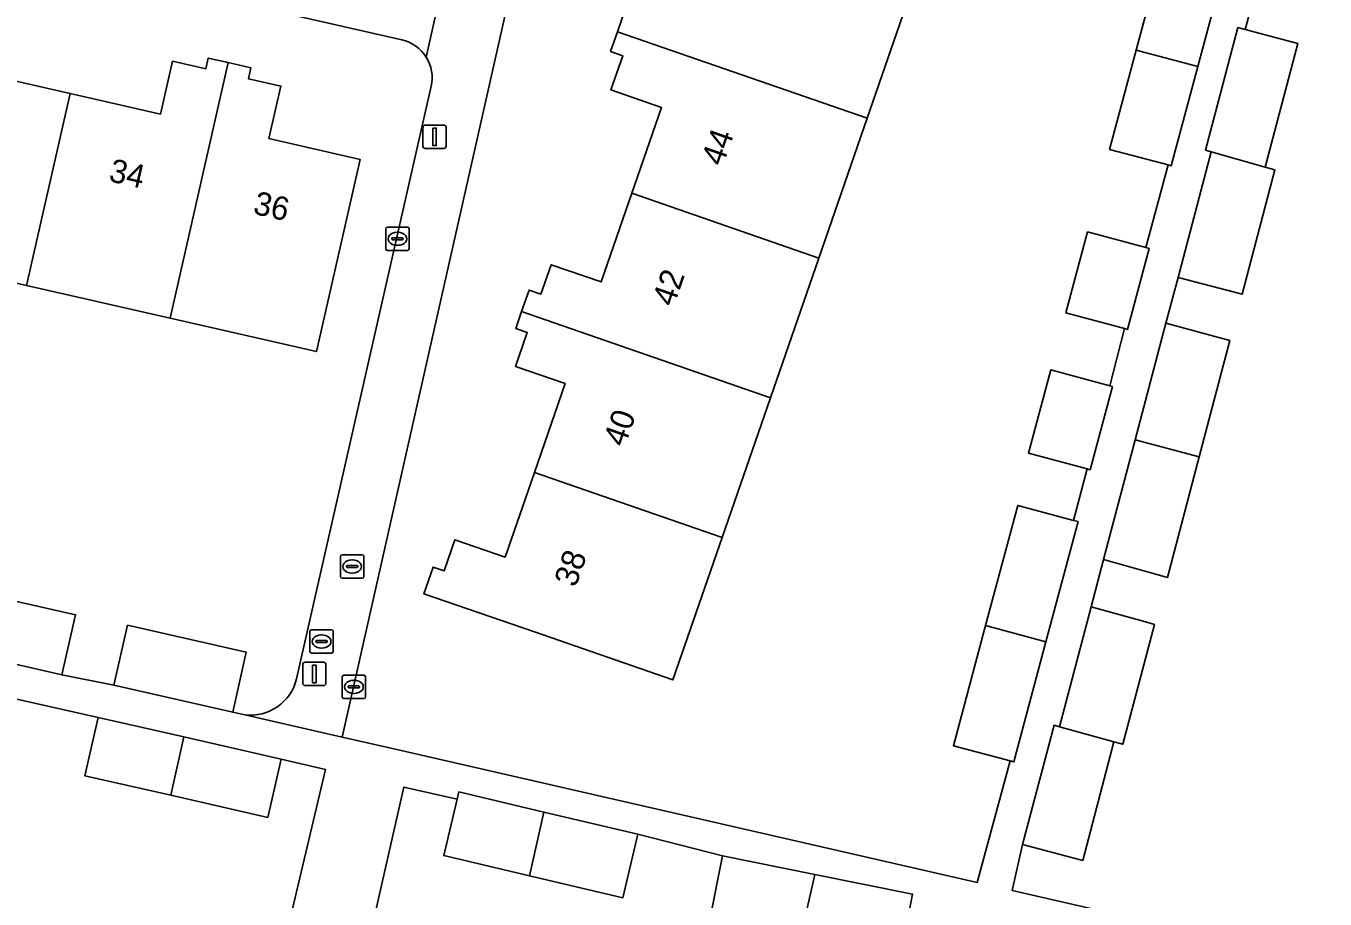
# Model space of a CAD drawing. Extents: x 163683 to 164494, y 382709 to 383872.
# Drawn here: x 164034 to 164089.5, y 383618.3 to 383655.6 of the extents above; entities that cross this region are included whole.
import ezdxf

# ---------------------------------------------------------------- set-up
doc = ezdxf.new("R2010")
doc.units = 0
for name, color, linetype in [('IMGEO_Brandkraan', 7, 'Continuous'), ('IMGEO_Erf', 7, 'Continuous'), ('IMGEO_Kolk', 7, 'Continuous'), ('IMGEO_Lichtmast', 7, 'Continuous'), ('IMGEO_Pand', 7, 'Continuous'), ('IMGEO_Pand_nummerreeks', 7, 'Continuous'), ('IMGEO_Rioolput', 7, 'Continuous'), ('IMGEO_Voetpad_open', 7, 'Continuous')]:
    doc.layers.add(name, color=color, linetype=linetype)

msp = doc.modelspace()

# ---------------------------------------------------------------- linework, layer by layer
at = {"layer": 'IMGEO_Brandkraan'}
for p, q in [((164047.451, 383632.055), (164047.451, 383632.907)), ((164047.526, 383632.981), (164048.378, 383632.981)), ((164047.939, 383632.761), (164047.964, 383632.761)), ((164048.452, 383632.907), (164048.452, 383632.055)), ((164047.71, 383632.475), (164047.71, 383632.487)), ((164048.148, 383632.438), (164047.75, 383632.438)), ((164047.753, 383632.524), (164048.151, 383632.524)), ((164047.962, 383632.201), (164047.937, 383632.201)), ((164048.194, 383632.487), (164048.194, 383632.475)), ((164048.378, 383631.981), (164047.526, 383631.981))]:
    msp.add_line(p, q, dxfattribs=at)
for points in [[(164047.451, 383632.055), (164047.451, 383632.907)], [(164047.526, 383632.981), (164048.378, 383632.981)], [(164048.452, 383632.907), (164048.452, 383632.055)], [(164048.378, 383631.981), (164047.526, 383631.981)]]:
    msp.add_lwpolyline(points, dxfattribs=at)
for centre, radius, start, end in [((164047.528, 383632.905), 0.0765, 91.552, 178.448), ((164047.528, 383632.905), 0.0765, 91.552, 178.448), ((164048.376, 383632.905), 0.0765, 1.552, 88.448), ((164048.376, 383632.905), 0.0765, 1.552, 88.448), ((164047.528, 383632.057), 0.0765, 181.552, 268.448), ((164047.528, 383632.057), 0.0765, 181.552, 268.448), ((164047.75, 383632.484), 0.0403, 85.8775, 175.7526), ((164047.747, 383632.474), 0.0366, 178.938, 274.7102), ((164048.151, 383632.481), 0.043, 264.8664, 352.4533), ((164048.155, 383632.486), 0.0386, 1.7309, 96.639), ((164048.376, 383632.057), 0.0765, 271.552, 358.448), ((164048.376, 383632.057), 0.0765, 271.552, 358.448)]:
    msp.add_arc(centre, radius, start, end, dxfattribs=at)
for centre, major_axis, ratio, start_param, end_param in [((164047.938, 383632.481), (-0.387, 0.002), 0.722429, 4.712389, 7.853982), ((164047.963, 383632.481), (-0.39, 0.002), 0.717154, 1.570796, 4.712389)]:
    msp.add_ellipse(centre, major_axis=major_axis, ratio=ratio, start_param=start_param, end_param=end_param, dxfattribs=at)
at = {"layer": 'IMGEO_Erf'}
for points in [[(164082.822, 383649.638), (164080.327, 383650.305), (164081.461, 383654.546), (164082.84, 383659.704), (164085.244, 383659.061), (164085.904, 383661.541), (164083.568, 383662.166), (164084.708, 383666.431), (164087.303, 383665.738), (164088.4, 383669.837), (164082.656, 383671.947), (164073.87, 383674.654), (164065.849, 383676.645), (164061.501, 383677.561)], [(164059.025, 383676.133), (164047.528, 383625.193), (164049.55, 383624.734), (164074.671, 383618.98), (164076.077, 383624.173), (164073.653, 383624.821), (164075.026, 383629.955), (164076.398, 383635.089), (164078.782, 383634.452), (164079.369, 383636.648), (164076.856, 383637.32), (164077.807, 383640.878), (164080.33, 383640.203), (164080.963, 383642.648), (164078.459, 383643.318), (164079.384, 383646.777), (164081.877, 383646.111), (164082.822, 383649.638)], [(164050.079, 383654.983), (164003.402, 383665.596)], [(164072.005, 383657.529), (164069.965, 383651.633), (164067.9, 383645.663), (164065.834, 383639.692), (164063.765, 383633.722), (164061.663, 383627.635), (164055.742, 383629.684), (164051.016, 383631.319), (164051.409, 383632.453), (164051.883, 383632.289), (164052.344, 383633.622), (164054.488, 383632.88), (164055.74, 383636.497), (164057.055, 383640.298), (164054.937, 383641.03), (164055.437, 383642.476), (164054.944, 383642.646), (164055.195, 383643.372), (164055.514, 383644.294), (164056.022, 383644.118), (164056.458, 383645.378), (164058.591, 383644.64), (164059.902, 383648.43), (164061.172, 383652.101), (164059.011, 383652.848), (164059.516, 383654.308), (164058.997, 383654.488), (164059.288, 383655.327), (164059.616, 383656.276)], [(164086.598, 383657.22), (164086.125, 383655.427), (164088.372, 383654.835), (164086.98, 383649.55), (164087.391, 383649.435), (164085.988, 383644.111), (164083.25, 383644.832), (164082.734, 383642.876), (164085.468, 383642.139), (164084.157, 383637.161), (164082.8, 383632.01), (164080.072, 383632.773), (164079.542, 383630.761), (164081.859, 383630.113), (164082.239, 383630.007), (164080.89, 383624.887), (164080.51, 383624.991), (164079.175, 383619.924), (164076.609, 383620.6), (164076.16, 383618.639), (164097.07, 383613.85)], [(164032.065, 383653.56), (164035.897, 383652.689), (164039.754, 383651.812), (164040.267, 383654.069), (164041.693, 383653.744), (164041.798, 383654.205), (164042.651, 383654.011), (164043.626, 383653.789), (164043.519, 383653.321), (164044.906, 383653.006), (164044.397, 383650.765), (164048.294, 383649.879), (164046.426, 383641.665), (164040.171, 383643.087), (164034.033, 383644.483), (164027.897, 383645.878)], [(164045.575, 383627.683), (164051.332, 383653)], [(164031.098, 383631.56), (164036.131, 383630.416), (164035.549, 383627.856), (164037.768, 383627.407), (164038.351, 383629.972), (164043.429, 383628.817), (164042.846, 383626.252), (164043.361, 383626.136)], [(164031.858, 383612.675), (164037.629, 383611.367), (164037.479, 383610.706), (164036.964, 383608.432), (164042.854, 383607.091), (164046.814, 383623.803), (164044.911, 383624.254), (164044.344, 383621.76), (164040.198, 383622.702), (164036.526, 383623.537), (164037.094, 383626.032), (164033.369, 383626.872)], [(164063.247, 383617.462), (164063.767, 383620.049), (164063.78, 383620.115), (164060.159, 383621.036), (164059.515, 383618.318), (164055.525, 383619.263), (164051.87, 383620.129), (164052.441, 383622.539), (164050.163, 383623.057), (164045.214, 383601.311)]]:
    msp.add_lwpolyline(points, dxfattribs=at)
for centre, radius, start, end in [((164049.707, 383653.361), 1.664, 32.2957, 77.091), ((164049.711, 383653.361), 1.661, 347.4382, 32.3476), ((164043.593, 383628.162), 2.039, 263.4732, 346.4135)]:
    msp.add_arc(centre, radius, start, end, dxfattribs=at)
at = {"layer": 'IMGEO_Kolk'}
for p, q in [((164049.386, 383646.06), (164049.386, 383646.912)), ((164049.461, 383646.986), (164050.313, 383646.986)), ((164049.645, 383646.48), (164049.645, 383646.492)), ((164049.688, 383646.529), (164050.086, 383646.529)), ((164049.874, 383646.766), (164049.899, 383646.766)), ((164050.129, 383646.492), (164050.129, 383646.48)), ((164050.387, 383646.912), (164050.387, 383646.06)), ((164050.313, 383645.986), (164049.461, 383645.986)), ((164050.083, 383646.443), (164049.685, 383646.443)), ((164049.897, 383646.206), (164049.872, 383646.206)), ((164047.527, 383626.91), (164047.527, 383627.762)), ((164047.602, 383627.836), (164048.454, 383627.836)), ((164048.015, 383627.616), (164048.04, 383627.616)), ((164048.528, 383627.762), (164048.528, 383626.91)), ((164047.786, 383627.33), (164047.786, 383627.342)), ((164048.224, 383627.293), (164047.826, 383627.293)), ((164047.829, 383627.379), (164048.227, 383627.379)), ((164048.038, 383627.056), (164048.013, 383627.056)), ((164048.27, 383627.342), (164048.27, 383627.33)), ((164048.454, 383626.836), (164047.602, 383626.836))]:
    msp.add_line(p, q, dxfattribs=at)
for points in [[(164049.386, 383646.06), (164049.386, 383646.912)], [(164049.461, 383646.986), (164050.313, 383646.986)], [(164050.387, 383646.912), (164050.387, 383646.06)], [(164050.313, 383645.986), (164049.461, 383645.986)], [(164047.527, 383626.91), (164047.527, 383627.762)], [(164047.602, 383627.836), (164048.454, 383627.836)], [(164048.528, 383627.762), (164048.528, 383626.91)], [(164048.454, 383626.836), (164047.602, 383626.836)]]:
    msp.add_lwpolyline(points, dxfattribs=at)
for centre, radius, start, end in [((164049.463, 383646.91), 0.0765, 91.552, 178.448), ((164049.463, 383646.91), 0.0765, 91.552, 178.448), ((164049.685, 383646.489), 0.0403, 85.8775, 175.7526), ((164049.682, 383646.479), 0.0366, 178.938, 274.7102), ((164050.086, 383646.486), 0.043, 264.8664, 352.4533), ((164050.09, 383646.491), 0.0386, 1.7309, 96.639), ((164050.311, 383646.91), 0.0765, 1.552, 88.448), ((164050.311, 383646.91), 0.0765, 1.552, 88.448), ((164049.463, 383646.062), 0.0765, 181.552, 268.448), ((164049.463, 383646.062), 0.0765, 181.552, 268.448), ((164050.311, 383646.062), 0.0765, 271.552, 358.448), ((164050.311, 383646.062), 0.0765, 271.552, 358.448), ((164047.604, 383627.76), 0.0765, 91.552, 178.448), ((164047.604, 383627.76), 0.0765, 91.552, 178.448), ((164048.452, 383627.76), 0.0765, 1.552, 88.448), ((164048.452, 383627.76), 0.0765, 1.552, 88.448), ((164047.826, 383627.339), 0.0403, 85.8775, 175.7526), ((164047.823, 383627.329), 0.0366, 178.938, 274.7102), ((164048.227, 383627.336), 0.043, 264.8664, 352.4533), ((164048.231, 383627.341), 0.0386, 1.7309, 96.639), ((164047.604, 383626.912), 0.0765, 181.552, 268.448), ((164047.604, 383626.912), 0.0765, 181.552, 268.448), ((164048.452, 383626.912), 0.0765, 271.552, 358.448), ((164048.452, 383626.912), 0.0765, 271.552, 358.448)]:
    msp.add_arc(centre, radius, start, end, dxfattribs=at)
for centre, major_axis, ratio, start_param, end_param in [((164049.873, 383646.486), (-0.387, 0.002), 0.722429, 4.712389, 7.853982), ((164049.898, 383646.486), (-0.39, 0.002), 0.717154, 1.570796, 4.712389), ((164048.014, 383627.336), (-0.387, 0.002), 0.722429, 4.712389, 7.853982), ((164048.039, 383627.336), (-0.39, 0.002), 0.717154, 1.570796, 4.712389)]:
    msp.add_ellipse(centre, major_axis=major_axis, ratio=ratio, start_param=start_param, end_param=end_param, dxfattribs=at)
at = {"layer": 'IMGEO_Lichtmast'}
for p, q in [((164050.978, 383650.443), (164050.978, 383651.243)), ((164050.978, 383651.243), (164050.978, 383650.443)), ((164051.078, 383651.343), (164051.868, 383651.343)), ((164051.868, 383651.343), (164051.078, 383651.343)), ((164051.968, 383651.243), (164051.968, 383650.443)), ((164051.968, 383650.443), (164051.968, 383651.243)), ((164051.868, 383650.343), (164051.078, 383650.343)), ((164051.078, 383650.343), (164051.868, 383650.343)), ((164045.843, 383627.489), (164045.843, 383628.289)), ((164045.843, 383628.289), (164045.843, 383627.489)), ((164045.943, 383628.389), (164046.733, 383628.389)), ((164046.733, 383628.389), (164045.943, 383628.389)), ((164046.833, 383628.289), (164046.833, 383627.489)), ((164046.833, 383627.489), (164046.833, 383628.289)), ((164046.733, 383627.389), (164045.943, 383627.389)), ((164045.943, 383627.389), (164046.733, 383627.389))]:
    msp.add_line(p, q, dxfattribs=at)
for points in [[(164051.398, 383651.218), (164051.548, 383651.218), (164051.548, 383650.468), (164051.398, 383650.468), (164051.398, 383651.218)], [(164046.263, 383628.264), (164046.413, 383628.264), (164046.413, 383627.514), (164046.263, 383627.514), (164046.263, 383628.264)]]:
    msp.add_lwpolyline(points, dxfattribs=at)
for centre, start, end in [((164051.078, 383651.243), 90, 180), ((164051.078, 383651.243), 90, 180), ((164051.868, 383651.243), 0, 90), ((164051.868, 383651.243), 360, 90), ((164051.078, 383650.443), 180, 270), ((164051.078, 383650.443), 180, 270), ((164051.868, 383650.443), 270, 0), ((164051.868, 383650.443), 270, 0), ((164045.943, 383628.289), 90, 180), ((164045.943, 383628.289), 90, 180), ((164046.733, 383628.289), 0, 90), ((164046.733, 383628.289), 360, 90), ((164045.943, 383627.489), 180, 270), ((164045.943, 383627.489), 180, 270), ((164046.733, 383627.489), 270, 0), ((164046.733, 383627.489), 270, 0)]:
    msp.add_arc(centre, 0.1, start, end, dxfattribs=at)
at = {"layer": 'IMGEO_Pand'}
for points in [[(164072.005, 383657.529), (164072.031, 383657.604), (164064.059, 383660.362), (164062.789, 383656.691), (164060.568, 383657.46), (164060.101, 383656.109), (164059.616, 383656.276), (164059.288, 383655.327), (164069.965, 383651.633)], [(164085.244, 383659.061), (164082.84, 383659.704), (164081.461, 383654.546), (164084.098, 383653.841), (164085.477, 383658.999)], [(164030.374, 383656.787), (164027.897, 383645.878), (164034.033, 383644.483), (164035.897, 383652.689), (164032.065, 383653.56), (164032.57, 383655.782), (164031.228, 383656.087), (164031.337, 383656.568)], [(164088.372, 383654.835), (164086.125, 383655.427), (164085.807, 383655.511), (164084.425, 383650.267), (164084.664, 383650.2), (164086.98, 383649.55)], [(164059.902, 383648.43), (164067.9, 383645.663), (164069.965, 383651.633), (164059.288, 383655.327), (164058.997, 383654.488), (164059.516, 383654.308), (164059.011, 383652.848), (164061.172, 383652.101)], [(164084.098, 383653.841), (164081.461, 383654.546), (164080.327, 383650.305), (164082.822, 383649.638), (164082.964, 383649.6)], [(164034.033, 383644.483), (164040.171, 383643.087), (164042.651, 383654.011), (164041.798, 383654.205), (164041.693, 383653.744), (164040.267, 383654.069), (164039.754, 383651.812), (164035.897, 383652.689)], [(164040.171, 383643.087), (164046.426, 383641.665), (164048.294, 383649.879), (164044.397, 383650.765), (164044.906, 383653.006), (164043.519, 383653.321), (164043.626, 383653.789), (164042.651, 383654.011)], [(164086.98, 383649.55), (164084.664, 383650.2), (164083.25, 383644.832), (164085.988, 383644.111), (164087.391, 383649.435)], [(164059.902, 383648.43), (164058.591, 383644.64), (164056.458, 383645.378), (164056.022, 383644.118), (164055.514, 383644.294), (164055.195, 383643.372), (164065.834, 383639.692), (164067.9, 383645.663)], [(164081.877, 383646.111), (164079.384, 383646.777), (164078.459, 383643.318), (164080.963, 383642.648), (164081.096, 383642.613), (164082.021, 383646.072)], [(164063.765, 383633.722), (164065.834, 383639.692), (164055.195, 383643.372), (164054.944, 383642.646), (164055.437, 383642.476), (164054.937, 383641.03), (164057.055, 383640.298), (164055.74, 383636.497)], [(164082.734, 383642.876), (164081.421, 383637.891), (164084.157, 383637.161), (164085.468, 383642.139)], [(164080.33, 383640.203), (164077.807, 383640.878), (164076.856, 383637.32), (164079.369, 383636.648), (164079.492, 383636.615), (164080.444, 383640.173)], [(164084.157, 383637.161), (164081.421, 383637.891), (164080.072, 383632.773), (164082.8, 383632.01)], [(164063.765, 383633.722), (164055.74, 383636.497), (164054.488, 383632.88), (164052.344, 383633.622), (164051.883, 383632.289), (164051.409, 383632.453), (164051.016, 383631.319), (164055.742, 383629.684), (164061.663, 383627.635)], [(164078.782, 383634.452), (164076.398, 383635.089), (164075.026, 383629.955), (164077.607, 383629.265), (164078.979, 383634.399)], [(164031.098, 383631.56), (164030.516, 383629), (164035.549, 383627.856), (164036.131, 383630.416)], [(164082.239, 383630.007), (164081.859, 383630.113), (164079.542, 383630.761), (164078.189, 383625.628), (164080.51, 383624.991), (164080.89, 383624.887)], [(164042.846, 383626.252), (164043.429, 383628.817), (164038.351, 383629.972), (164037.768, 383627.407)], [(164077.607, 383629.265), (164075.026, 383629.955), (164073.653, 383624.821), (164076.077, 383624.173), (164076.234, 383624.131)], [(164040.764, 383625.197), (164037.094, 383626.032), (164036.526, 383623.537), (164040.198, 383622.702)], [(164080.51, 383624.991), (164078.189, 383625.628), (164077.951, 383625.693), (164076.609, 383620.6), (164079.175, 383619.924)], [(164040.764, 383625.197), (164040.198, 383622.702), (164044.344, 383621.76), (164044.911, 383624.254)], [(164056.146, 383621.987), (164052.514, 383622.847), (164052.441, 383622.539), (164051.87, 383620.129), (164055.525, 383619.263)], [(164060.159, 383621.036), (164056.146, 383621.987), (164055.525, 383619.263), (164059.515, 383618.318)], [(164067.723, 383619.323), (164063.78, 383620.115), (164063.767, 383620.049), (164063.247, 383617.462), (164067.122, 383616.684)], [(164071.83, 383618.111), (164071.905, 383618.483), (164067.723, 383619.323), (164067.122, 383616.684), (164071.372, 383615.83)]]:
    msp.add_lwpolyline(points, close=True, dxfattribs=at)
at = {"layer": 'IMGEO_Rioolput'}
for p, q in [((164046.145, 383628.851), (164046.145, 383629.703)), ((164046.22, 383629.777), (164047.072, 383629.777)), ((164046.404, 383629.271), (164046.404, 383629.283)), ((164046.447, 383629.32), (164046.845, 383629.32)), ((164046.633, 383629.557), (164046.658, 383629.557)), ((164046.888, 383629.283), (164046.888, 383629.271)), ((164047.146, 383629.703), (164047.146, 383628.851)), ((164047.072, 383628.777), (164046.22, 383628.777)), ((164046.842, 383629.234), (164046.444, 383629.234)), ((164046.656, 383628.997), (164046.631, 383628.997))]:
    msp.add_line(p, q, dxfattribs=at)
for points in [[(164046.145, 383628.851), (164046.145, 383629.703)], [(164046.22, 383629.777), (164047.072, 383629.777)], [(164047.146, 383629.703), (164047.146, 383628.851)], [(164047.072, 383628.777), (164046.22, 383628.777)]]:
    msp.add_lwpolyline(points, dxfattribs=at)
for centre, radius, start, end in [((164046.222, 383629.701), 0.0765, 91.552, 178.448), ((164046.222, 383629.701), 0.0765, 91.552, 178.448), ((164046.444, 383629.28), 0.0403, 85.8775, 175.7526), ((164046.441, 383629.27), 0.0366, 178.938, 274.7102), ((164046.845, 383629.277), 0.043, 264.8664, 352.4533), ((164046.849, 383629.282), 0.0386, 1.7309, 96.639), ((164047.07, 383629.701), 0.0765, 1.552, 88.448), ((164047.07, 383629.701), 0.0765, 1.552, 88.448), ((164046.222, 383628.853), 0.0765, 181.552, 268.448), ((164046.222, 383628.853), 0.0765, 181.552, 268.448), ((164047.07, 383628.853), 0.0765, 271.552, 358.448), ((164047.07, 383628.853), 0.0765, 271.552, 358.448)]:
    msp.add_arc(centre, radius, start, end, dxfattribs=at)
for centre, major_axis, ratio, start_param, end_param in [((164046.632, 383629.277), (-0.387, 0.002), 0.722429, 4.712389, 7.853982), ((164046.657, 383629.277), (-0.39, 0.002), 0.717154, 1.570796, 4.712389)]:
    msp.add_ellipse(centre, major_axis=major_axis, ratio=ratio, start_param=start_param, end_param=end_param, dxfattribs=at)
at = {"layer": 'IMGEO_Voetpad_open'}
for points in [[(164003.44, 383676.754), (164002.438, 383672.189), (164001.037, 383666.132), (164003.402, 383665.596), (164050.079, 383654.983)], [(164043.361, 383626.136), (164047.528, 383625.193), (164059.025, 383676.133)], [(164085.477, 383658.999), (164084.098, 383653.841), (164082.964, 383649.6), (164082.822, 383649.638), (164081.877, 383646.111), (164082.021, 383646.072), (164081.096, 383642.613), (164080.963, 383642.648), (164080.33, 383640.203), (164080.444, 383640.173), (164079.492, 383636.615), (164079.369, 383636.648), (164078.782, 383634.452), (164078.979, 383634.399), (164077.607, 383629.265), (164076.234, 383624.131), (164076.077, 383624.173), (164074.671, 383618.98), (164049.55, 383624.734), (164047.528, 383625.193), (164043.361, 383626.136), (164042.846, 383626.252), (164037.768, 383627.407), (164035.549, 383627.856), (164030.516, 383629)], [(164051.114, 383654.25), (164051.992, 383658.191)], [(164051.992, 383658.191), (164051.114, 383654.25)], [(164097.07, 383613.85), (164076.16, 383618.639), (164076.609, 383620.6), (164077.951, 383625.693), (164078.189, 383625.628), (164079.542, 383630.761), (164080.072, 383632.773), (164081.421, 383637.891), (164082.734, 383642.876), (164083.25, 383644.832), (164084.664, 383650.2), (164084.425, 383650.267), (164085.807, 383655.511), (164086.125, 383655.427), (164086.598, 383657.22)], [(164051.332, 383653), (164045.575, 383627.683)], [(164033.369, 383626.872), (164037.094, 383626.032), (164040.764, 383625.197), (164044.911, 383624.254), (164046.814, 383623.803), (164042.854, 383607.091)], [(164045.214, 383601.311), (164050.163, 383623.057), (164052.441, 383622.539), (164052.514, 383622.847), (164056.146, 383621.987), (164060.159, 383621.036), (164063.78, 383620.115), (164067.723, 383619.323), (164071.905, 383618.483), (164071.83, 383618.111)]]:
    msp.add_lwpolyline(points, dxfattribs=at)
for centre, radius, start, end in [((164049.707, 383653.361), 1.664, 32.2957, 77.091), ((164049.711, 383653.361), 1.661, 347.4382, 32.3476), ((164043.593, 383628.162), 2.039, 263.4732, 346.4135)]:
    msp.add_arc(centre, radius, start, end, dxfattribs=at)

# ---------------------------------------------------------------- texts
at = {"layer": 'IMGEO_Pand_nummerreeks'}
for s, rotation, p in [('44', 70.7505, (164063.79, 383649.544)), ('34', 347.2749, (164037.505, 383648.953)), ('36', 347.2749, (164043.679, 383647.559)), ('42', 70.7505, (164061.694, 383643.543)), ('40', 70.7505, (164059.601, 383637.551)), ('38', 70.7505, (164057.506, 383631.554))]:
    msp.add_text(s, height=1, rotation=rotation, dxfattribs=at).set_placement(p)

doc.saveas('drawing.dxf')
